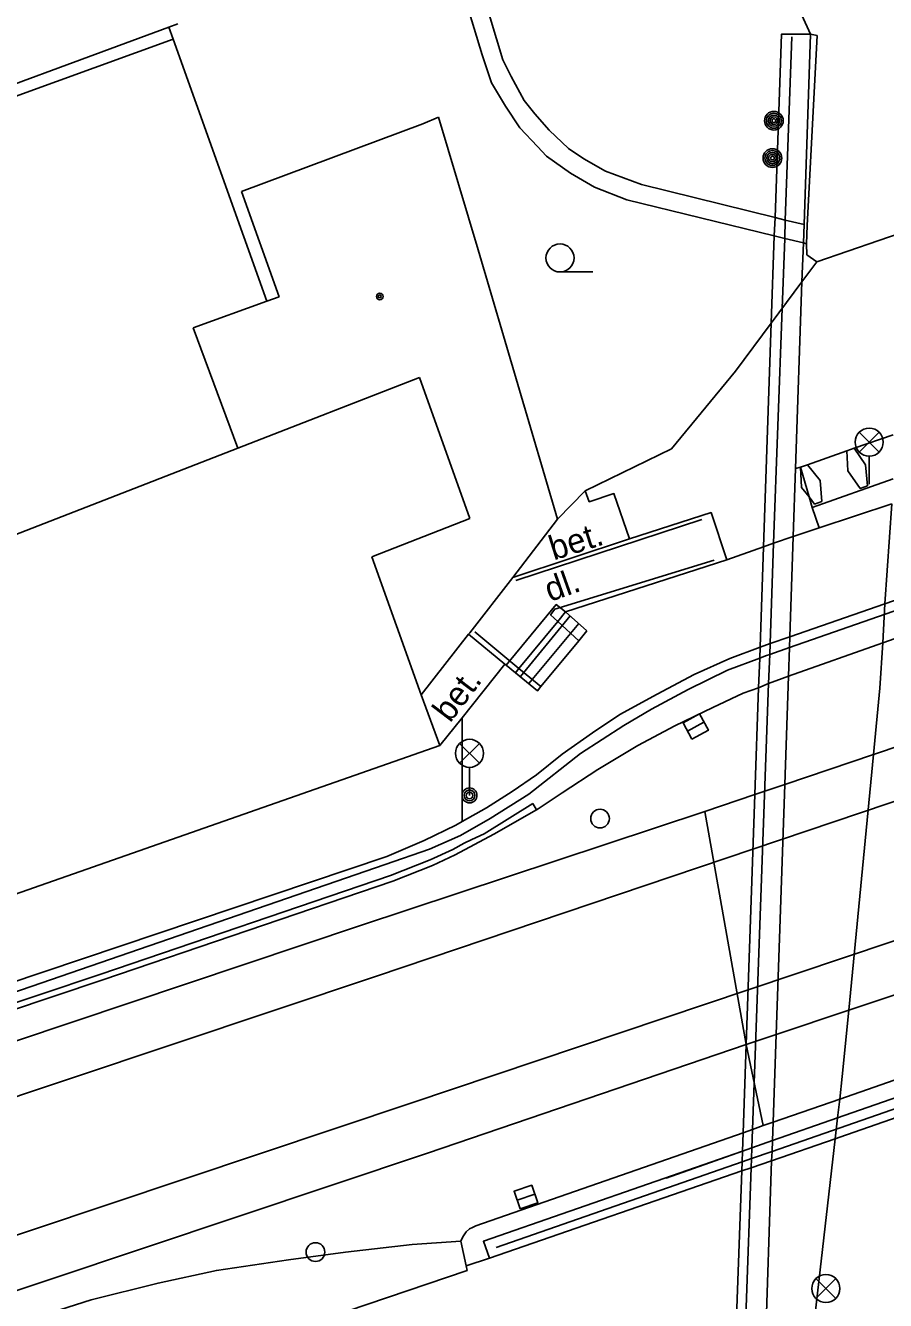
# Model space of a CAD drawing. Extents: x -596229 to -595156, y -1161237 to -1159376.
# Drawn here: x -595959.11 to -595936.1, y -1161185.2 to -1161151.1 of the extents above; entities that cross this region are included whole.
import ezdxf

# ---------------------------------------------------------------- set-up
doc = ezdxf.new("R2010")
doc.units = 0
for name, color, linetype in [('DOP - kresba z DSPS bez souradnic', 7, 'Continuous'), ('DOP - rozhrani ploch obecne', 7, 'Continuous'), ('Level 25', 7, 'Continuous'), ('Level 27', 7, 'Continuous'), ('Level 28', 7, 'Continuous'), ('Level 33', 7, 'Continuous'), ('Level 36', 7, 'Continuous'), ('Level 39', 7, 'Continuous'), ('Specificka linie pasportu komunikaci', 7, 'Continuous'), ('TM - budovy zdene_ betonove - VP', 7, 'Continuous'), ('TM - chodniky - NP', 7, 'Continuous'), ('TM - chodniky - VP', 7, 'Continuous'), ('TM - horni hrana svahu', 7, 'Continuous'), ('TM - komunikace - NP', 7, 'Continuous'), ('TM - komunikace - VP', 7, 'Continuous'), ('TM - letecke snimky - pomocna linie', 7, 'Continuous'), ('TM - MHD - osa koleji', 7, 'Continuous'), ('TM - MHD - osa koleji - shora neviditelna', 7, 'Continuous'), ('TM - plot drateny_ kovovy - VP', 7, 'Continuous'), ('TM - popis povrchu', 7, 'Continuous'), ('TM - rozhrani ploch obecne - NP', 7, 'Continuous'), ('TM - rozhrani ploch obecne - VP', 7, 'Continuous'), ('TM - schody - VP', 7, 'Continuous'), ('TM - svodidlo jednostranne - VP', 7, 'Continuous'), ('TM - vjezd na pozemek', 7, 'Continuous'), ('TM - zabradli - VP', 7, 'Continuous'), ('TM - zed operna - VP', 7, 'Continuous')]:
    doc.layers.add(name, color=color, linetype=linetype)

msp = doc.modelspace()

# ---------------------------------------------------------------- linework, layer by layer
at = {"layer": 'DOP - kresba z DSPS bez souradnic'}
for points in [[(-595965.63, -1161155.27), (-595955.16, -1161151.47)], [(-595952.65, -1161158.48), (-595955.16, -1161151.47)]]:
    msp.add_lwpolyline(points, dxfattribs=at)
at = {"layer": 'DOP - rozhrani ploch obecne'}
for points in [[(-595955.27, -1161151.15), (-595955.03, -1161151.06)], [(-595962.14, -1161153.68), (-595955.27, -1161151.15)]]:
    msp.add_lwpolyline(points, dxfattribs=at)
at = {"layer": 'Level 25'}
for centre, radius in [((-595939.09, -1161153.65), 0.25), ((-595939.09, -1161153.65), 0.2), ((-595939.09, -1161153.65), 0.15), ((-595939.09, -1161153.65), 0.1), ((-595939.09, -1161153.65), 0.05), ((-595939.13, -1161154.65), 0.25), ((-595939.13, -1161154.65), 0.2), ((-595939.13, -1161154.65), 0.15), ((-595939.13, -1161154.65), 0.1), ((-595939.13, -1161154.65), 0.05)]:
    msp.add_circle(centre, radius, dxfattribs=at)
at = {"layer": 'Level 27'}
for p, q in [((-595941.4, -1161169.969), (-595940.96, -1161169.731)), ((-595945.957, -1161182.511), (-595945.483, -1161182.349))]:
    msp.add_line(p, q, dxfattribs=at)
for points in [[(-595941.28, -1161170.189), (-595940.841, -1161169.95), (-595941.08, -1161169.511), (-595941.519, -1161169.75)], [(-595945.876, -1161182.747), (-595945.403, -1161182.586), (-595945.564, -1161182.113), (-595946.037, -1161182.274)]]:
    msp.add_lwpolyline(points, close=True, dxfattribs=at)
at = {"layer": 'Level 28'}
for centre in [(-595943.74, -1161172.31), (-595951.35, -1161183.9)]:
    msp.add_circle(centre, 0.25, dxfattribs=at)
at = {"layer": 'Level 33'}
for p, q in [((-595936.805, -1161162.51), (-595936.275, -1161161.98)), ((-595936.805, -1161161.98), (-595936.275, -1161162.51)), ((-595936.54, -1161162.62), (-595936.54, -1161163.37)), ((-595947.495, -1161170.83), (-595946.965, -1161170.3)), ((-595947.495, -1161170.3), (-595946.965, -1161170.83)), ((-595947.23, -1161170.94), (-595947.23, -1161171.69)), ((-595937.965, -1161185.14), (-595937.435, -1161184.61)), ((-595937.965, -1161184.61), (-595937.435, -1161185.14))]:
    msp.add_line(p, q, dxfattribs=at)
for centre, radius in [((-595936.54, -1161162.245), 0.375), ((-595947.23, -1161170.565), 0.375), ((-595947.23, -1161171.69), 0.2), ((-595947.23, -1161171.69), 0.145), ((-595947.23, -1161171.69), 0.0876), ((-595937.7, -1161184.875), 0.375)]:
    msp.add_circle(centre, radius, dxfattribs=at)
at = {"layer": 'Level 36'}
msp.add_line((-595944.81, -1161157.695), (-595943.935, -1161157.695), dxfattribs=at)
msp.add_circle((-595944.81, -1161157.32), 0.375, dxfattribs=at)
at = {"layer": 'Level 39'}
for radius in [0.09, 0.0398]:
    msp.add_circle((-595949.63, -1161158.35), radius, dxfattribs=at)
at = {"layer": 'Specificka linie pasportu komunikaci'}
for points in [[(-595935.9, -1161162.05), (-595936.94, -1161162.41)], [(-595937.14, -1161162.48), (-595938.19, -1161162.85)], [(-595938.38, -1161162.91), (-595938.51, -1161162.95)], [(-595938.38, -1161162.91), (-595938.15, -1161163.71)], [(-595938.15, -1161163.71), (-595938.07, -1161163.99)], [(-595916.15, -1161163.76), (-595936.43, -1161170.6)], [(-595944.66, -1161166.78), (-595944.91, -1161166.59), (-595946.25, -1161168.21)], [(-595947.43, -1161172.39), (-595947.43, -1161169.73), (-595947.43, -1161169.62)], [(-595936.43, -1161170.6), (-595938.8, -1161171.4)], [(-595938.8, -1161171.4), (-595939.6, -1161171.67)], [(-595939.6, -1161171.67), (-595940.94, -1161172.12)], [(-595946.84, -1161172.72), (-595945.54, -1161171.91)], [(-595945.44, -1161172.08), (-595945.54, -1161171.91)], [(-595946.84, -1161172.72), (-595947.17, -1161172.87), (-595947.37, -1161172.97), (-595947.68, -1161173.14), (-595948.28, -1161173.41), (-595949.34, -1161173.83), (-595957.09, -1161176.47), (-595968.64, -1161180.34)], [(-595937.09, -1161177.43), (-595926.09, -1161173.77)], [(-595939.03, -1161178.08), (-595937.09, -1161177.43)], [(-595939.83, -1161178.35), (-595939.03, -1161178.08)], [(-595939.38, -1161180.52), (-595939.83, -1161178.35)], [(-595946.7, -1161184.06), (-595947.32, -1161184.27)]]:
    msp.add_lwpolyline(points, dxfattribs=at)
at = {"layer": 'TM - budovy zdene_ betonove - VP'}
for points in [[(-595953.33, -1161155.54), (-595948.48, -1161153.73)], [(-595948.48, -1161153.73), (-595948.06, -1161153.56)], [(-595948.06, -1161153.56), (-595947, -1161157.1)], [(-595952.32, -1161158.36), (-595953.33, -1161155.54)], [(-595944.88, -1161164.3), (-595947, -1161157.1)], [(-595954.62, -1161159.19), (-595952.65, -1161158.48)], [(-595952.65, -1161158.48), (-595952.32, -1161158.36)], [(-595953.43, -1161162.41), (-595954.62, -1161159.19)], [(-595948.57, -1161160.52), (-595953.43, -1161162.41)], [(-595947.22, -1161164.29), (-595948.57, -1161160.52)], [(-595962.03, -1161165.75), (-595953.43, -1161162.41)], [(-595949.84, -1161165.31), (-595947.22, -1161164.29)], [(-595946.07, -1161165.86), (-595944.88, -1161164.3)], [(-595949.84, -1161165.31), (-595948.52, -1161169)], [(-595947.26, -1161167.38), (-595947.22, -1161167.34), (-595946.07, -1161165.86)], [(-595948.52, -1161169), (-595947.26, -1161167.38)], [(-595948.52, -1161169), (-595948.02, -1161170.36)], [(-595968.16, -1161177.41), (-595948.02, -1161170.36)]]:
    msp.add_lwpolyline(points, dxfattribs=at)
at = {"layer": 'TM - chodniky - NP'}
for points in [[(-595935.94, -1161163.89), (-595937.88, -1161164.54)], [(-595937.88, -1161164.54), (-595938.57, -1161164.77)], [(-595939.1, -1161164.95), (-595939.37, -1161165.04)], [(-595938.57, -1161164.77), (-595939.1, -1161164.95)]]:
    msp.add_lwpolyline(points, dxfattribs=at)
at = {"layer": 'TM - chodniky - VP'}
for points in [[(-595916.56, -1161159.77), (-595921.97, -1161161.67), (-595936.12, -1161166.57)], [(-595944.14, -1161163.55), (-595944.03, -1161163.84), (-595943.37, -1161163.62), (-595942.95, -1161164.83)], [(-595942.95, -1161164.83), (-595940.77, -1161164.13), (-595940.35, -1161165.39)], [(-595940.35, -1161165.39), (-595939.37, -1161165.04)], [(-595940.35, -1161165.39), (-595944.66, -1161166.78)], [(-595936.12, -1161166.57), (-595938.66, -1161167.45)], [(-595944.66, -1161166.78), (-595944.09, -1161167.29)], [(-595944.31, -1161167.56), (-595944.09, -1161167.29)], [(-595947.43, -1161172.39), (-595946.78, -1161172.02), (-595946.09, -1161171.59), (-595945.44, -1161171.14), (-595944.75, -1161170.59), (-595943.94, -1161170.02), (-595943.21, -1161169.53), (-595942.21, -1161168.98), (-595941.22, -1161168.46), (-595940.27, -1161168.03), (-595939.46, -1161167.73)], [(-595945.32, -1161168.78), (-595944.31, -1161167.56)], [(-595939.46, -1161167.73), (-595939.19, -1161167.63)], [(-595938.66, -1161167.45), (-595939.19, -1161167.63)], [(-595947.43, -1161169.62), (-595946.29, -1161168.18)], [(-595946.29, -1161168.18), (-595946.25, -1161168.21)], [(-595946.25, -1161168.21), (-595946, -1161168.41)], [(-595946, -1161168.41), (-595945.41, -1161168.89), (-595945.32, -1161168.78)], [(-595948.02, -1161170.36), (-595947.43, -1161169.62)], [(-595949.44, -1161173.32), (-595948.44, -1161172.9), (-595947.6, -1161172.49), (-595947.43, -1161172.39)], [(-595949.44, -1161173.32), (-595968.78, -1161179.82), (-595968.64, -1161180.34)]]:
    msp.add_lwpolyline(points, dxfattribs=at)
at = {"layer": 'TM - horni hrana svahu'}
msp.add_lwpolyline([(-595938.11, -1161151.34), (-595939.09, -1161149.18), (-595936.32, -1161117.99), (-595941.25, -1161074.4)], dxfattribs=at)
at = {"layer": 'TM - komunikace - NP'}
for points in [[(-595936.18, -1161167.61), (-595916.46, -1161160.66)], [(-595938.7, -1161168.5), (-595936.18, -1161167.61)], [(-595939.5, -1161168.81), (-595939.23, -1161168.7)], [(-595939.23, -1161168.7), (-595938.87, -1161168.56)], [(-595938.87, -1161168.56), (-595938.7, -1161168.5)], [(-595926.36, -1161175.98), (-595937.33, -1161179.81)], [(-595937.33, -1161179.81), (-595939.11, -1161180.43)], [(-595939.66, -1161180.62), (-595939.91, -1161180.71)], [(-595939.38, -1161180.52), (-595939.66, -1161180.62)], [(-595939.11, -1161180.43), (-595939.38, -1161180.52)]]:
    msp.add_lwpolyline(points, dxfattribs=at)
at = {"layer": 'TM - komunikace - VP'}
for points in [[(-595945.44, -1161172.08), (-595945.39, -1161172.05), (-595944.75, -1161171.62), (-595943.8, -1161171), (-595942.73, -1161170.36), (-595941.74, -1161169.83), (-595940.72, -1161169.34), (-595939.91, -1161168.96), (-595939.5, -1161168.81)], [(-595949.28, -1161173.98), (-595948.22, -1161173.56), (-595947.61, -1161173.28), (-595946.58, -1161172.73), (-595945.44, -1161172.08)], [(-595968.6, -1161180.5), (-595957.04, -1161176.62), (-595949.28, -1161173.98)], [(-595947.06, -1161183.2), (-595939.91, -1161180.71)], [(-595947.46, -1161183.61), (-595947.41, -1161183.49), (-595947.32, -1161183.36), (-595947.23, -1161183.28), (-595947.15, -1161183.24), (-595947.06, -1161183.2)], [(-595947.46, -1161183.61), (-595947.32, -1161184.27)], [(-595947.29, -1161184.39), (-595953.16, -1161186.38)], [(-595947.32, -1161184.27), (-595947.29, -1161184.39)]]:
    msp.add_lwpolyline(points, dxfattribs=at)
at = {"layer": 'TM - letecke snimky - pomocna linie'}
for points in [[(-595955.16, -1161151.47), (-595955.27, -1161151.15)], [(-595935.94, -1161163.89), (-595936.12, -1161166.57)], [(-595936.12, -1161166.57), (-595936.18, -1161167.61)], [(-595936.18, -1161167.61), (-595936.26, -1161168.82), (-595936.43, -1161170.6)], [(-595936.43, -1161170.6), (-595937.09, -1161177.43)], [(-596114.37, -1161230.84), (-596110.09, -1161230.02), (-596106.3, -1161229.01), (-596101.55, -1161227.51), (-596075.04, -1161217.54), (-596057.03, -1161211.03), (-596047.06, -1161207.64), (-596033.59, -1161203.11), (-596007.84, -1161194.47), (-595994.17, -1161189.91), (-595974.75, -1161183.41), (-595950.17, -1161175.18), (-595940.94, -1161172.12)], [(-595940.94, -1161172.12), (-595939.83, -1161178.35)], [(-595937.09, -1161177.43), (-595937.26, -1161179.21), (-595937.33, -1161179.81)], [(-595939.83, -1161178.35), (-595948.35, -1161181.26), (-595988.84, -1161194.79), (-595992.4, -1161196), (-596036.52, -1161210.65), (-596036.29, -1161210.57), (-596041.11, -1161212.17), (-596057.19, -1161217.84), (-596072.83, -1161223.49), (-596089.07, -1161229.53), (-596093.1, -1161231.04), (-596093.41, -1161231.16), (-596097.49, -1161232.69), (-596100.53, -1161233.83)], [(-595937.33, -1161179.81), (-595937.39, -1161180.31)], [(-595937.39, -1161180.31), (-595937.45, -1161180.87)], [(-595937.45, -1161180.87), (-595938.06, -1161186.17)]]:
    msp.add_lwpolyline(points, dxfattribs=at)
at = {"layer": 'TM - MHD - osa koleji'}
for points in [[(-595939.65, -1161173.13), (-595949.72, -1161176.52), (-595974.3, -1161184.74)], [(-595939.78, -1161176.89), (-595948.8, -1161179.92)], [(-595948.8, -1161179.92), (-595973.04, -1161188.03)]]:
    msp.add_lwpolyline(points, dxfattribs=at)
at = {"layer": 'TM - MHD - osa koleji - shora neviditelna'}
for points in [[(-595912.09, -1161163.88), (-595920.37, -1161166.66), (-595936.03, -1161171.91), (-595939.65, -1161173.13)], [(-595919.25, -1161170), (-595939.78, -1161176.89)]]:
    msp.add_lwpolyline(points, dxfattribs=at)
at = {"layer": 'TM - plot drateny_ kovovy - VP'}
for points in [[(-595940.12, -1161160.35), (-595941.83, -1161162.42), (-595944.14, -1161163.55)], [(-595944.14, -1161163.55), (-595944.88, -1161164.3)]]:
    msp.add_lwpolyline(points, dxfattribs=at)
at = {"layer": 'TM - rozhrani ploch obecne - NP'}
for points in [[(-595937.94, -1161157.42), (-595935.45, -1161156.57)], [(-595937.14, -1161162.48), (-595936.94, -1161162.41)], [(-595936.94, -1161162.41), (-595936.64, -1161162.85), (-595936.59, -1161163.41), (-595936.78, -1161163.48), (-595937.11, -1161163.01), (-595937.14, -1161162.48)], [(-595938.38, -1161162.91), (-595938.19, -1161162.85)], [(-595938.15, -1161163.71), (-595938.35, -1161163.46), (-595938.38, -1161162.91)], [(-595938.19, -1161162.85), (-595937.85, -1161163.27), (-595937.81, -1161163.83), (-595938, -1161163.9), (-595938.15, -1161163.71)], [(-595938.07, -1161163.99), (-595935.9, -1161163.23)], [(-595937.88, -1161164.54), (-595938.07, -1161163.99)]]:
    msp.add_lwpolyline(points, dxfattribs=at)
at = {"layer": 'TM - rozhrani ploch obecne - VP'}
for points in [[(-595939.06, -1161156.24), (-595938.89, -1161151.34), (-595938.11, -1161151.34)], [(-595938.11, -1161151.34), (-595938.28, -1161156.43)], [(-595937.93, -1161151.37), (-595938.2, -1161156.45)], [(-595938.11, -1161151.34), (-595937.93, -1161151.37)], [(-595939.08, -1161156.73), (-595939.06, -1161156.24)], [(-595938.28, -1161156.43), (-595938.3, -1161156.92)], [(-595938.2, -1161156.45), (-595938.22, -1161156.94)], [(-595939.16, -1161159.06), (-595939.08, -1161156.73)], [(-595938.3, -1161156.92), (-595938.34, -1161157.96)], [(-595938.22, -1161156.94), (-595938.21, -1161157.24)], [(-595938.21, -1161157.24), (-595937.94, -1161157.42)], [(-595938.34, -1161157.96), (-595938.51, -1161162.95)], [(-595939.37, -1161165.04), (-595939.16, -1161159.06)], [(-595938.51, -1161162.95), (-595938.57, -1161164.77)], [(-595942.95, -1161164.83), (-595946.07, -1161165.86)], [(-595939.46, -1161167.73), (-595939.37, -1161165.04)], [(-595938.57, -1161164.77), (-595938.66, -1161167.45)], [(-595945.91, -1161168.3), (-595944.87, -1161167.04)], [(-595944.87, -1161167.04), (-595944.66, -1161166.78)], [(-595946.29, -1161168.18), (-595947.26, -1161167.38)], [(-595939.47, -1161168.02), (-595939.46, -1161167.73)], [(-595938.67, -1161167.74), (-595938.7, -1161168.5)], [(-595938.66, -1161167.45), (-595938.67, -1161167.74)], [(-595939.5, -1161168.81), (-595939.47, -1161168.02)], [(-595946, -1161168.41), (-595945.91, -1161168.3)], [(-595938.7, -1161168.5), (-595938.8, -1161171.4)], [(-595939.6, -1161171.67), (-595939.5, -1161168.81)], [(-595938.8, -1161171.4), (-595939.03, -1161178.08)], [(-595939.83, -1161178.35), (-595939.6, -1161171.67)], [(-595926.42, -1161176.5), (-595937.39, -1161180.31)], [(-595926.49, -1161177.05), (-595937.33, -1161180.83), (-595937.45, -1161180.87)], [(-595939.91, -1161180.71), (-595939.83, -1161178.35)], [(-595939.03, -1161178.08), (-595939.11, -1161180.43)], [(-595937.39, -1161180.31), (-595939.13, -1161180.92)], [(-595939.93, -1161181.2), (-595939.91, -1161180.71)], [(-595939.11, -1161180.43), (-595939.13, -1161180.92)], [(-595939.13, -1161180.92), (-595939.68, -1161181.11)], [(-595937.45, -1161180.87), (-595939.15, -1161181.46)], [(-595939.13, -1161180.92), (-595939.14, -1161181.21)], [(-595939.93, -1161181.2), (-595946.86, -1161183.61), (-595946.7, -1161184.06)], [(-595939.94, -1161181.49), (-595939.93, -1161181.2)], [(-595939.68, -1161181.11), (-595939.93, -1161181.2)], [(-595939.14, -1161181.21), (-595939.15, -1161181.46)], [(-595939.95, -1161181.73), (-595946.7, -1161184.06)], [(-595940.13, -1161186.87), (-595939.95, -1161181.73)], [(-595939.95, -1161181.73), (-595939.94, -1161181.49)], [(-595939.7, -1161181.65), (-595939.95, -1161181.73)], [(-595939.15, -1161181.46), (-595939.7, -1161181.65)], [(-595939.15, -1161181.46), (-595939.32, -1161186.61)], [(-595958.8, -1161185.64), (-595957.35, -1161185.18), (-595955.56, -1161184.73), (-595954, -1161184.39), (-595952.07, -1161184.11), (-595950.55, -1161183.9), (-595948.76, -1161183.7), (-595947.46, -1161183.61)]]:
    msp.add_lwpolyline(points, dxfattribs=at)
at = {"layer": 'TM - schody - VP'}
for points in [[(-595945.87, -1161168.51), (-595944.54, -1161166.89)], [(-595945.64, -1161168.7), (-595944.31, -1161167.09)]]:
    msp.add_lwpolyline(points, dxfattribs=at)
at = {"layer": 'TM - svodidlo jednostranne - VP'}
msp.add_lwpolyline([(-595941.97, -1161181.92), (-595939.93, -1161181.2)], dxfattribs=at)
at = {"layer": 'TM - vjezd na pozemek'}
for points in [[(-595938.34, -1161157.96), (-595937.94, -1161157.42)], [(-595939.16, -1161159.06), (-595938.34, -1161157.96)], [(-595940.12, -1161160.35), (-595939.16, -1161159.06)]]:
    msp.add_lwpolyline(points, dxfattribs=at)
at = {"layer": 'TM - zabradli - VP'}
for points in [[(-595938.79, -1161156.31), (-595938.61, -1161151.41)], [(-595938.8, -1161156.8), (-595938.79, -1161156.31)], [(-595938.87, -1161158.67), (-595938.8, -1161156.8)], [(-595939.1, -1161164.95), (-595938.87, -1161158.67)], [(-595912.77, -1161158.71), (-595919.68, -1161161.12), (-595938.67, -1161167.74)], [(-595945.99, -1161165.94), (-595941.02, -1161164.31)], [(-595939.19, -1161167.63), (-595939.1, -1161164.95)], [(-595944.87, -1161167.04), (-595945.06, -1161166.86), (-595944.95, -1161166.71), (-595940.69, -1161165.4)], [(-595944.31, -1161167.56), (-595944.87, -1161167.04)], [(-595947.09, -1161167.32), (-595945.91, -1161168.3)], [(-595939.2, -1161167.92), (-595939.19, -1161167.63)], [(-595939.2, -1161167.92), (-595938.67, -1161167.74)], [(-595949.49, -1161173.54), (-595948.3, -1161173.13), (-595947.47, -1161172.76), (-595946.68, -1161172.31), (-595945.64, -1161171.66), (-595944.26, -1161170.57), (-595943.1, -1161169.82), (-595942.36, -1161169.38), (-595941.38, -1161168.86), (-595940.33, -1161168.34), (-595939.47, -1161168.02)], [(-595939.47, -1161168.02), (-595939.31, -1161167.96), (-595939.2, -1161167.92)], [(-595939.23, -1161168.7), (-595939.2, -1161167.92)], [(-595945.91, -1161168.3), (-595945.32, -1161168.78)], [(-595939.66, -1161180.62), (-595939.23, -1161168.7)], [(-595949.49, -1161173.54), (-595968.43, -1161180.06)], [(-595939.14, -1161181.21), (-595932.35, -1161178.85)], [(-595939.68, -1161181.11), (-595939.66, -1161180.62)], [(-595939.94, -1161181.49), (-595939.69, -1161181.4)], [(-595939.7, -1161181.65), (-595939.69, -1161181.4)], [(-595939.69, -1161181.4), (-595939.68, -1161181.11)], [(-595939.69, -1161181.4), (-595939.14, -1161181.21)], [(-595946.52, -1161183.78), (-595939.94, -1161181.49)], [(-595940.1, -1161192.82), (-595939.7, -1161181.65)]]:
    msp.add_lwpolyline(points, dxfattribs=at)
at = {"layer": 'TM - zed operna - VP'}
for points in [[(-595946.51, -1161151.46), (-595948.17, -1161145.94), (-595948.66, -1161146.02)], [(-595947.87, -1161148.65), (-595946.89, -1161151.89)], [(-595943.59, -1161155), (-595944.17, -1161154.67), (-595944.58, -1161154.39), (-595945.1, -1161153.9), (-595945.48, -1161153.47), (-595945.77, -1161153.11), (-595946.12, -1161152.47), (-595946.34, -1161152.02), (-595946.51, -1161151.46)], [(-595946.89, -1161151.89), (-595946.64, -1161152.64), (-595946.27, -1161153.26), (-595945.88, -1161153.84), (-595945.41, -1161154.34), (-595945.17, -1161154.6), (-595944.53, -1161155.05), (-595943.89, -1161155.43), (-595943.02, -1161155.77)], [(-595939.06, -1161156.24), (-595942.63, -1161155.36), (-595943.59, -1161155)], [(-595943.02, -1161155.77), (-595939.08, -1161156.73)], [(-595938.79, -1161156.31), (-595939.06, -1161156.24)], [(-595938.28, -1161156.43), (-595938.79, -1161156.31)], [(-595939.08, -1161156.73), (-595938.8, -1161156.8)], [(-595938.8, -1161156.8), (-595938.3, -1161156.92)], [(-595938.3, -1161156.92), (-595938.22, -1161156.94)]]:
    msp.add_lwpolyline(points, dxfattribs=at)

# ---------------------------------------------------------------- texts
at = {"layer": 'TM - popis povrchu'}
for s, rotation, p in [('bet.', 17.61, (-595944.98, -1161165.41)), ('dl.', 19.53, (-595945.08, -1161166.52)), ('bet.', 52.69, (-595947.75, -1161169.77))]:
    msp.add_text(s, height=0.65, rotation=rotation, dxfattribs=at).set_placement(p)

doc.saveas('drawing.dxf')
